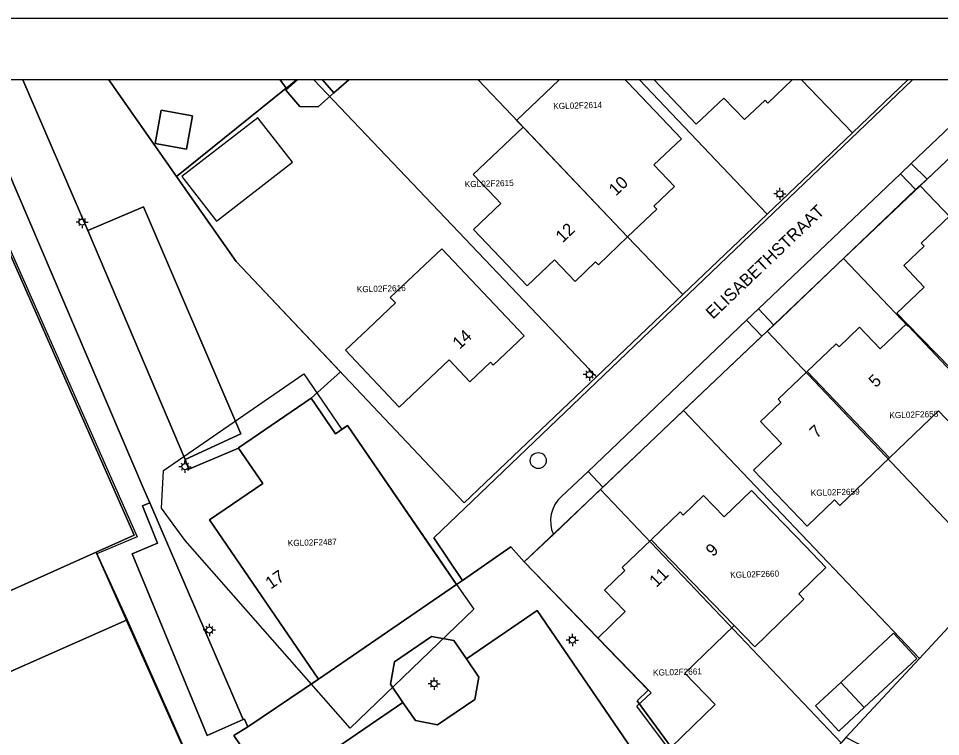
# Model space of a CAD drawing. Extents: x 124901 to 125496, y 515369 to 515789.
# Drawn here: x 125031.2 to 125106.1, y 515730.7 to 515789 of the extents above; entities that cross this region are included whole.
import ezdxf

# ---------------------------------------------------------------- set-up
doc = ezdxf.new("R2010")
doc.units = 0
for name, color, linetype in [('Alg Kaders', 7, 'Continuous'), ('Gebouw', 7, 'Continuous'), ('Lichtmast', 7, 'Continuous'), ('Luifel', 7, 'Continuous'), ('Onbegroeid terrein', 7, 'Continuous'), ('Overige bouwwerk', 7, 'Continuous'), ('Parkeren', 7, 'Continuous'), ('Perceelnummers', 7, 'Continuous'), ('Perceelsgrenzen', 7, 'Continuous'), ('Putten', 7, 'Continuous'), ('Scheiding', 7, 'Continuous'), ('Teksten', 7, 'Continuous'), ('Vegetatie', 7, 'Continuous'), ('Voetpad', 7, 'Continuous'), ('Wegen lokale weg', 7, 'Continuous')]:
    doc.layers.add(name, color=color, linetype=linetype)

msp = doc.modelspace()

# ---------------------------------------------------------------- linework, layer by layer
at = {"layer": 'Alg Kaders'}
for points in [[(125495.925, 515789.043), (124901.425, 515789.043), (124901.425, 515368.543), (125495.925, 515368.543)], [(125490.925, 515784.043), (124906.425, 515784.043), (124906.425, 515373.543), (125490.925, 515373.543)]]:
    msp.add_lwpolyline(points, close=True, dxfattribs=at)
at = {"layer": 'Gebouw'}
for points in [[(125053.861, 515784.043), (125052.909, 515783.208), (125054.062, 515781.894), (125055.536, 515781.856), (125056.829, 515782.991), (125055.905, 515784.043)], [(125055.905, 515784.043), (125056.829, 515782.991), (125058.028, 515784.043)], [(125075.145, 515784.043), (125071.684, 515780.749), (125072.208, 515780.2), (125080.699, 515771.281), (125083.072, 515773.544), (125082.843, 515773.783), (125084.512, 515775.375), (125082.842, 515777.129), (125085.074, 515779.255), (125080.727, 515783.821), (125080.516, 515784.043)], [(125082.851, 515784.043), (125086.289, 515780.434), (125088.534, 515782.572), (125090.208, 515780.814), (125091.877, 515782.401), (125092.105, 515782.162), (125094.083, 515784.043)]]:
    msp.add_lwpolyline(points, dxfattribs=at)
for points in [[(125042.779, 515781.574), (125042.301, 515778.87), (125044.844, 515778.42), (125045.323, 515781.124)], [(125069.977, 515774.443), (125070.405, 515773.994), (125068.173, 515771.868), (125072.527, 515767.294), (125074.76, 515769.42), (125076.43, 515767.666), (125078.099, 515769.258), (125078.327, 515769.018), (125080.699, 515771.281), (125072.208, 515780.2), (125068.162, 515776.349)], [(125106.995, 515760.546), (125109.158, 515762.61), (125110.96, 515760.722), (125114.974, 515764.555), (125113.593, 515766.001), (125106.939, 515773.018), (125104.57, 515770.759), (125104.802, 515770.515), (125103.15, 515768.947), (125104.813, 515767.195), (125102.591, 515765.086), (125103.397, 515764.237)], [(125066.196, 515761.283), (125067.874, 515759.505), (125069.551, 515761.099), (125069.779, 515760.859), (125072.287, 515763.243), (125065.608, 515770.317), (125061.409, 515766.352), (125061.83, 515765.906), (125059.577, 515763.778), (125057.759, 515762.062), (125062.124, 515757.439)], [(125107.803, 515759.7), (125106.995, 515760.546), (125103.397, 515764.237), (125101.228, 515762.178), (125099.562, 515763.933), (125097.896, 515762.351), (125097.67, 515762.597), (125095.305, 515760.342), (125102.006, 515753.323), (125105.989, 515757.125), (125107.816, 515755.21), (125110.052, 515757.342)], [(125090.939, 515752.324), (125095.296, 515747.76), (125097.524, 515749.887), (125097.945, 515749.446), (125102.006, 515753.323), (125095.305, 515760.342), (125092.941, 515758.088), (125093.167, 515757.851), (125091.506, 515756.265), (125093.204, 515754.487)], [(125049.067, 515754.117), (125049.073, 515754.108), (125051.044, 515751.23), (125046.709, 515748.261), (125055.564, 515735.33), (125066.795, 515743.021), (125057.944, 515755.946), (125056.951, 515755.265), (125054.969, 515758.159)], [(125085.22, 515748.641), (125084.986, 515748.916), (125082.62, 515746.661), (125089.368, 515739.671), (125091.039, 515737.945), (125095.036, 515741.815), (125094.615, 515742.25), (125096.829, 515744.392), (125095.155, 515746.121), (125090.766, 515750.655), (125088.553, 515748.513), (125086.877, 515750.245)], [(125085.369, 515735.8), (125089.368, 515739.671), (125082.62, 515746.661), (125080.253, 515744.406), (125080.489, 515744.158), (125078.824, 515742.546), (125080.507, 515740.807), (125078.294, 515738.665), (125082.388, 515734.436), (125081.474, 515733.551), (125084.258, 515729.799), (125087.83, 515733.263)], [(125099.934, 515733.002), (125098.027, 515735.052), (125095.977, 515733.145), (125097.884, 515731.095)]]:
    msp.add_lwpolyline(points, close=True, dxfattribs=at)
at = {"layer": 'Lichtmast'}
for p, q in [((125092.78, 515774.782), (125092.58, 515774.781)), ((125092.868, 515774.993), (125092.798, 515775.064)), ((125093.08, 515775.081), (125093.08, 515775.281)), ((125093.292, 515774.993), (125093.363, 515775.065)), ((125093.38, 515774.781), (125093.58, 515774.781)), ((125092.868, 515774.569), (125092.796, 515774.498)), ((125093.08, 515774.481), (125093.08, 515774.281)), ((125093.292, 515774.569), (125093.362, 515774.498)), ((125036.063, 515772.483), (125035.863, 515772.482)), ((125036.151, 515772.694), (125036.081, 515772.765)), ((125036.363, 515772.782), (125036.363, 515772.982)), ((125036.575, 515772.694), (125036.646, 515772.766)), ((125036.663, 515772.482), (125036.863, 515772.482)), ((125036.151, 515772.27), (125036.079, 515772.199)), ((125036.363, 515772.182), (125036.363, 515771.982)), ((125036.575, 515772.27), (125036.645, 515772.199)), ((125077.599, 515760.389), (125077.599, 515760.589)), ((125077.299, 515760.09), (125077.099, 515760.089)), ((125077.387, 515759.877), (125077.315, 515759.806)), ((125077.387, 515760.301), (125077.317, 515760.372)), ((125077.599, 515759.789), (125077.599, 515759.589)), ((125077.811, 515760.301), (125077.882, 515760.373)), ((125077.811, 515759.877), (125077.881, 515759.806)), ((125077.899, 515760.089), (125078.099, 515760.089)), ((125044.713, 515752.891), (125044.713, 515753.091)), ((125044.413, 515752.592), (125044.213, 515752.591)), ((125044.501, 515752.379), (125044.429, 515752.308)), ((125044.501, 515752.803), (125044.431, 515752.874)), ((125044.713, 515752.291), (125044.713, 515752.091)), ((125044.925, 515752.803), (125044.996, 515752.875)), ((125044.925, 515752.379), (125044.995, 515752.308)), ((125045.013, 515752.591), (125045.213, 515752.591)), ((125046.491, 515739.534), (125046.421, 515739.605)), ((125046.703, 515739.622), (125046.703, 515739.822)), ((125046.915, 515739.534), (125046.986, 515739.606)), ((125046.403, 515739.323), (125046.203, 515739.322)), ((125046.491, 515739.11), (125046.419, 515739.039)), ((125046.703, 515739.022), (125046.703, 515738.822)), ((125046.915, 515739.11), (125046.985, 515739.039)), ((125047.003, 515739.322), (125047.203, 515739.322)), ((125076.007, 515738.708), (125075.937, 515738.779)), ((125076.219, 515738.796), (125076.219, 515738.996)), ((125076.431, 515738.708), (125076.502, 515738.78)), ((125075.919, 515738.497), (125075.719, 515738.496)), ((125076.007, 515738.284), (125075.935, 515738.213)), ((125076.219, 515738.196), (125076.219, 515737.996)), ((125076.431, 515738.284), (125076.501, 515738.213)), ((125076.519, 515738.496), (125076.719, 515738.496)), ((125064.766, 515735.158), (125064.696, 515735.229)), ((125064.978, 515735.246), (125064.978, 515735.446)), ((125065.19, 515735.158), (125065.261, 515735.23)), ((125064.678, 515734.947), (125064.478, 515734.946)), ((125064.766, 515734.734), (125064.694, 515734.663)), ((125064.978, 515734.646), (125064.978, 515734.446)), ((125065.19, 515734.734), (125065.26, 515734.663)), ((125065.278, 515734.946), (125065.478, 515734.946))]:
    msp.add_line(p, q, dxfattribs=at)
for centre in [(125093.08, 515774.781), (125036.363, 515772.482), (125077.599, 515760.089), (125044.713, 515752.591), (125046.703, 515739.322), (125076.219, 515738.496), (125064.978, 515734.946)]:
    msp.add_circle(centre, 0.25, dxfattribs=at)
at = {"layer": 'Luifel'}
msp.add_lwpolyline([(125104.23, 515736.998), (125102.324, 515739.048), (125098.027, 515735.052), (125099.934, 515733.002)], close=True, dxfattribs=at)
at = {"layer": 'Onbegroeid terrein'}
msp.add_line((125038.52, 515784.043), (125044.037, 515776.183), dxfattribs=at)
for points in [[(125044.037, 515776.183), (125048.89, 515769.27), (125057.36, 515760.298), (125054.969, 515758.159), (125056.951, 515755.265), (125057.944, 515755.946), (125066.795, 515743.021), (125067.294, 515743.349), (125064.952, 515746.8), (125103.87, 515784.043)], [(125058.028, 515784.043), (125056.829, 515782.991), (125055.536, 515781.856), (125054.062, 515781.894), (125052.909, 515783.208), (125053.861, 515784.043)], [(125080.516, 515784.043), (125080.727, 515783.821), (125085.074, 515779.255), (125082.842, 515777.129), (125084.512, 515775.375), (125082.843, 515773.783), (125083.072, 515773.544), (125080.699, 515771.281), (125078.327, 515769.018), (125078.099, 515769.258), (125076.43, 515767.666), (125074.76, 515769.42), (125072.527, 515767.294), (125068.173, 515771.868), (125070.405, 515773.994), (125069.977, 515774.443), (125068.162, 515776.349), (125072.208, 515780.2), (125071.684, 515780.749), (125075.145, 515784.043)], [(125094.083, 515784.043), (125092.105, 515782.162), (125091.877, 515782.401), (125090.208, 515780.814), (125088.534, 515782.572), (125086.289, 515780.434), (125082.851, 515784.043)], [(125110.79, 515781.431), (125105.062, 515775.987), (125104.121, 515775.123), (125092.581, 515764.114), (125091.607, 515763.204), (125078.692, 515750.925), (125074.671, 515747.078), (125072.303, 515744.851), (125078.294, 515738.665), (125080.507, 515740.807), (125078.824, 515742.546), (125080.489, 515744.158), (125080.253, 515744.406), (125082.62, 515746.661), (125084.986, 515748.916), (125085.22, 515748.641), (125086.877, 515750.245), (125088.553, 515748.513), (125090.766, 515750.655), (125095.155, 515746.121), (125096.829, 515744.392), (125094.615, 515742.25), (125095.036, 515741.815), (125091.039, 515737.945), (125089.368, 515739.671), (125085.369, 515735.8), (125087.83, 515733.263), (125084.258, 515729.799)], [(124987.951, 515736.739), (125000, 515742.06), (125014.573, 515748.496), (125016.204, 515749.216), (125021.18, 515738.216), (125023.591, 515732.888), (125040.021, 515740.148), (125037.493, 515745.642), (125024.246, 515739.7), (125009.699, 515772.615), (125007.826, 515771.771), (125006.674, 515774.25), (125004.12, 515773.116), (125005.279, 515770.613), (125002.673, 515769.453), (125007.723, 515757.866), (125010.741, 515751.178), (125010.345, 515750.999), (124993.918, 515743.588), (124992.435, 515746.875)], [(125107.816, 515755.21), (125105.989, 515757.125), (125102.006, 515753.323), (125097.945, 515749.446), (125097.524, 515749.887), (125095.296, 515747.76), (125090.939, 515752.324), (125093.204, 515754.487), (125091.506, 515756.265), (125093.167, 515757.851), (125092.941, 515758.088), (125095.305, 515760.342), (125097.67, 515762.597), (125097.896, 515762.351), (125099.562, 515763.933), (125101.228, 515762.178), (125103.397, 515764.237), (125102.591, 515765.086), (125104.813, 515767.195), (125103.15, 515768.947), (125104.802, 515770.515), (125104.57, 515770.759), (125106.939, 515773.018)]]:
    msp.add_lwpolyline(points, dxfattribs=at)
for points in [[(125042.301, 515778.87), (125042.779, 515781.574), (125045.323, 515781.124), (125044.844, 515778.42)], [(125037.493, 515745.642), (125040.603, 515747.037), (125026.027, 515779.928), (125009.699, 515772.615), (125024.246, 515739.7)], [(125067.874, 515759.505), (125066.196, 515761.283), (125062.124, 515757.439), (125057.759, 515762.062), (125059.577, 515763.778), (125061.83, 515765.906), (125061.409, 515766.352), (125065.608, 515770.317), (125072.287, 515763.243), (125069.779, 515760.859), (125069.551, 515761.099)], [(125054.688, 515707.138), (125044.584, 515729.879), (125040.021, 515740.148), (125023.591, 515732.888), (125030.815, 515716.274), (125038.156, 515699.828)], [(125098.027, 515735.052), (125099.934, 515733.002), (125097.884, 515731.095), (125095.977, 515733.145)]]:
    msp.add_lwpolyline(points, close=True, dxfattribs=at)
at = {"layer": 'Overige bouwwerk'}
msp.add_lwpolyline([(125047.279, 515772.57), (125053.454, 515777.366), (125050.652, 515780.974), (125044.477, 515776.178)], close=True, dxfattribs=at)
at = {"layer": 'Parkeren'}
for points in [[(125110.79, 515781.431), (125110.917, 515781.551), (125109.663, 515782.855), (125103.752, 515777.26), (125105.062, 515775.987)], [(125091.336, 515765.43), (125092.581, 515764.114), (125104.121, 515775.123), (125102.891, 515776.416)], [(125044.743, 515753.174), (125049.255, 515755.261), (125041.354, 515773.732), (125036.825, 515771.796)], [(125091.607, 515763.204), (125090.381, 515764.522), (125077.49, 515752.214), (125078.692, 515750.925)]]:
    msp.add_lwpolyline(points, close=True, dxfattribs=at)
at = {"layer": 'Perceelsgrenzen'}
for points in [[(125052.464, 515784.043), (125052.943, 515783.361), (125044.037, 515776.183), (125038.52, 515784.043)], [(125103.495, 515784.043), (125098.975, 515779.734), (125092.052, 515773.135), (125085.184, 515766.589), (125078.176, 515759.908), (125067.414, 515749.649), (125048.89, 515769.27), (125044.037, 515776.183), (125038.52, 515784.043)], [(125055.201, 515784.043), (125078.176, 515759.908), (125067.414, 515749.649), (125048.89, 515769.27), (125044.037, 515776.183), (125052.943, 515783.361), (125053.141, 515783.521), (125053.782, 515784.043)], [(125053.782, 515784.043), (125053.141, 515783.521), (125052.943, 515783.361), (125052.464, 515784.043)], [(125068.547, 515784.043), (125074.025, 515778.297), (125080.706, 515771.287), (125085.184, 515766.589), (125078.176, 515759.908), (125055.201, 515784.043)], [(125081.663, 515784.043), (125092.052, 515773.135), (125085.184, 515766.589), (125080.706, 515771.287), (125074.025, 515778.297), (125068.547, 515784.043)], [(125094.844, 515784.043), (125098.975, 515779.734), (125092.052, 515773.135), (125081.663, 515784.043)], [(125103.495, 515784.043), (125098.975, 515779.734), (125094.844, 515784.043)], [(125057.754, 515677.336), (125045.196, 515692.195), (125056.042, 515695.613), (125062.069, 515697.48), (125063.132, 515697.834), (125063.426, 515697.932), (125068.327, 515700.756), (125073.294, 515703.309), (125082.038, 515706.2), (125092.768, 515709.746), (125085.65, 515714.622), (125091.026, 515720.34), (125081.444, 515733.121), (125082.618, 515734.197), (125072.303, 515744.851), (125078.49, 515750.732), (125085.247, 515757.153), (125092.048, 515763.617), (125098.251, 515769.513), (125104.485, 515775.438), (125110.79, 515781.431)]]:
    msp.add_lwpolyline(points, dxfattribs=at)
for points in [[(125121.419, 515770.265), (125119.718, 515768.646), (125122.309, 515765.933), (125124.522, 515763.614), (125125.941, 515762.146), (125122.736, 515756.517), (125122.675, 515756.453), (125104.485, 515775.438), (125110.79, 515781.431)], [(124988.906, 515713.205), (124972.893, 515742.592), (124990.9, 515750.276), (125007.671, 515757.842), (125002.477, 515769.567), (125026.186, 515779.978), (125040.828, 515746.88), (125037.558, 515745.497), (125057.095, 515701.642), (125041.951, 515699.428), (124992.815, 515699.484), (124991.996, 515704.137), (124990.673, 515708.803), (124990.18, 515710.264)], [(125037.558, 515745.497), (125037.493, 515745.642), (125024.246, 515739.7), (125017.617, 515754.699), (125013.263, 515760.497), (125007.723, 515757.866), (125007.671, 515757.842), (125002.477, 515769.567), (125026.186, 515779.978), (125040.828, 515746.88)], [(125104.485, 515775.438), (125122.675, 515756.453), (125116.749, 515750.212), (125107.129, 515760.298), (125107.086, 515760.257), (125103.546, 515764.029), (125103.503, 515763.988), (125098.251, 515769.513)], [(125103.503, 515763.988), (125103.546, 515764.029), (125107.086, 515760.257), (125107.129, 515760.298), (125116.749, 515750.212), (125113.933, 515747.245), (125110.771, 515743.837), (125092.048, 515763.617), (125098.251, 515769.513)], [(125085.247, 515757.153), (125092.048, 515763.617), (125110.771, 515743.837), (125106.082, 515738.783), (125104.427, 515737.002)], [(124972.893, 515742.592), (124988.906, 515713.205), (124990.18, 515710.264), (124990.673, 515708.803), (124991.996, 515704.137), (124992.815, 515699.484), (125041.951, 515699.428), (125057.095, 515701.642), (125037.558, 515745.497), (125037.493, 515745.642), (125024.246, 515739.7), (125017.617, 515754.699), (125013.263, 515760.497), (125007.723, 515757.866), (125007.671, 515757.842), (124990.9, 515750.276)], [(125065.314, 515745.211), (125066.795, 515743.021), (125068.19, 515741), (125058.153, 515731.344), (125044.745, 515746.588), (125043.773, 515747.928), (125042.799, 515749.23), (125042.985, 515752.28), (125054.396, 515760.145), (125057.474, 515755.624), (125057.944, 515755.946)], [(125042.799, 515749.23), (125042.985, 515752.28), (125054.396, 515760.145), (125057.474, 515755.624), (125057.944, 515755.946), (125065.314, 515745.211), (125066.795, 515743.021), (125068.19, 515741), (125058.153, 515731.344), (125044.745, 515746.588), (125043.773, 515747.928)], [(125078.49, 515750.732), (125085.247, 515757.153), (125104.427, 515737.002), (125098.443, 515730.562), (125098.062, 515730.155)], [(125082.618, 515734.197), (125072.303, 515744.851), (125078.49, 515750.732), (125098.062, 515730.155), (125093.396, 515725.168), (125094.872, 515724.431), (125091.026, 515720.34), (125081.444, 515733.121)], [(125110.771, 515743.837), (125113.933, 515747.245), (125119.004, 515745.351), (125111.899, 515732.726), (125106.94, 515726.176), (125098.443, 515730.562), (125104.427, 515737.002), (125106.082, 515738.783)]]:
    msp.add_lwpolyline(points, close=True, dxfattribs=at)
at = {"layer": 'Putten'}
msp.add_circle((125073.44, 515753.09), 0.65, dxfattribs=at)
at = {"layer": 'Scheiding'}
for points in [[(125009.699, 515772.615), (125026.027, 515779.928), (125040.603, 515747.037), (125037.493, 515745.642)], [(125009.699, 515772.615), (125024.246, 515739.7), (125037.493, 515745.642)], [(125037.493, 515745.642), (125040.021, 515740.148)], [(125040.021, 515740.148), (125023.591, 515732.888)], [(125040.021, 515740.148), (125044.584, 515729.879)]]:
    msp.add_lwpolyline(points, dxfattribs=at)
at = {"layer": 'Vegetatie'}
for points in [[(125031.55, 515784.043), (125036.825, 515771.796), (125041.354, 515773.732), (125049.255, 515755.261), (125044.743, 515753.174), (125045.026, 515752.403), (125049.073, 515754.108), (125049.067, 515754.117), (125054.969, 515758.159), (125057.36, 515760.298), (125048.89, 515769.27), (125044.037, 515776.183), (125038.52, 515784.043)], [(125026.027, 515779.928), (125040.603, 515747.037), (125037.493, 515745.642), (125040.021, 515740.148), (125044.584, 515729.879), (125054.688, 515707.138), (125057.572, 515700.42), (125063.733, 515702.447), (125063.378, 515702.965), (125059.988, 515707.916), (125053.235, 515724.055), (125048.704, 515730.733), (125049.823, 515731.456), (125049.553, 515732.067), (125049.459, 515732.026), (125046.524, 515730.741), (125040.427, 515745.499), (125042.494, 515746.387), (125041.269, 515749.407), (125041.862, 515749.645), (125041.354, 515750.833), (125027.429, 515783.409)], [(125074.671, 515747.078), (125078.692, 515750.925), (125077.49, 515752.214)], [(125077.49, 515752.214), (125075.328, 515750.182)]]:
    msp.add_lwpolyline(points, dxfattribs=at)
for points in [[(125103.752, 515777.26), (125102.891, 515776.416), (125104.121, 515775.123), (125105.062, 515775.987)], [(125090.381, 515764.522), (125091.607, 515763.204), (125092.581, 515764.114), (125091.336, 515765.43)]]:
    msp.add_lwpolyline(points, close=True, dxfattribs=at)
msp.add_arc((125077.134, 515748.178), 2.698, 132.0311, 204.06696, dxfattribs=at)
at = {"layer": 'Voetpad'}
for points in [[(125041.269, 515749.407), (125042.494, 515746.387), (125040.427, 515745.499), (125046.524, 515730.741), (125049.459, 515732.026), (125041.862, 515749.645)], [(125053.235, 515724.055), (125059.988, 515707.916), (125063.083, 515710.035), (125066.473, 515705.084), (125090.476, 515721.66), (125087.862, 515725.071), (125084.258, 515729.799), (125081.474, 515733.551), (125082.388, 515734.436), (125078.294, 515738.665), (125072.303, 515744.851), (125071.215, 515746.075), (125067.294, 515743.349), (125066.795, 515743.021), (125055.564, 515735.33), (125049.823, 515731.456), (125048.704, 515730.733)], [(125067.594, 515736.964), (125068.612, 515735.478), (125068.274, 515733.671), (125065.263, 515731.609), (125063.455, 515731.946), (125062.438, 515733.432), (125056.094, 515729.088), (125068.639, 515710.771), (125085.883, 515722.581), (125073.339, 515740.897)], [(125085.883, 515722.581), (125068.639, 515710.771), (125056.094, 515729.088), (125062.438, 515733.432), (125061.42, 515734.918), (125061.759, 515736.725), (125064.77, 515738.787), (125066.577, 515738.449), (125067.594, 515736.964), (125073.339, 515740.897)], [(125068.612, 515735.478), (125067.594, 515736.964), (125066.577, 515738.449), (125064.77, 515738.787), (125061.759, 515736.725), (125061.42, 515734.918), (125062.438, 515733.432), (125063.455, 515731.946), (125065.263, 515731.609), (125068.274, 515733.671)]]:
    msp.add_lwpolyline(points, close=True, dxfattribs=at)
at = {"layer": 'Wegen lokale weg'}
for points in [[(125027.186, 515784.043), (125027.429, 515783.409), (125041.354, 515750.833), (125041.862, 515749.645), (125049.459, 515732.026), (125049.553, 515732.067), (125049.823, 515731.456), (125055.564, 515735.33), (125046.709, 515748.261), (125051.044, 515751.23), (125049.073, 515754.108), (125045.026, 515752.403), (125044.743, 515753.174), (125036.825, 515771.796), (125031.55, 515784.043)], [(125103.87, 515784.043), (125064.952, 515746.8), (125067.294, 515743.349), (125071.215, 515746.075), (125072.303, 515744.851), (125074.671, 515747.078)], [(125102.891, 515776.416), (125103.752, 515777.26), (125109.663, 515782.855), (125110.925, 515784.043)], [(125075.328, 515750.182), (125077.49, 515752.214), (125090.381, 515764.522), (125091.336, 515765.43), (125102.891, 515776.416)]]:
    msp.add_lwpolyline(points, dxfattribs=at)
msp.add_arc((125077.134, 515748.178), 2.698, 132.0311, 204.06696, dxfattribs=at)

# ---------------------------------------------------------------- texts
at = {"layer": 'Perceelnummers'}
for s, rotation, p in [('KGL02F2614', 1.63073, (125074.664, 515781.662)), ('KGL02F2615', 1.63065, (125067.474, 515775.312)), ('KGL02F2616', 1.63055, (125058.698, 515766.766)), ('KGL02F2658', 1.63105, (125101.99, 515756.526)), ('KGL02F2659', 1.63098, (125095.6, 515750.214)), ('KGL02F2487', 1.63048, (125053.086, 515746.13)), ('KGL02F2660', 1.6309, (125089.05, 515743.544)), ('KGL02F2661', 1.63083, (125082.774, 515735.596))]:
    msp.add_text(s, height=0.5, rotation=rotation, dxfattribs=at).set_placement(p)
at = {"layer": 'Teksten'}
for s, rotation, p in [('10', 43.6, (125079.751, 515774.556)), ('ELISABETHSTRAAT', 43.6, (125087.635, 515764.541)), ('12', 43.7, (125075.432, 515770.757)), ('14', 43.3, (125067.043, 515762.089)), ('5', 43.5, (125100.872, 515758.972)), ('7', 43.6, (125096.071, 515754.855)), ('9', 43.6, (125087.631, 515745.221)), ('17', 34.4, (125051.691, 515742.596)), ('11', 44.1, (125083.052, 515742.732))]:
    msp.add_text(s, height=1, rotation=rotation, dxfattribs=at).set_placement(p)

doc.saveas('drawing.dxf')
